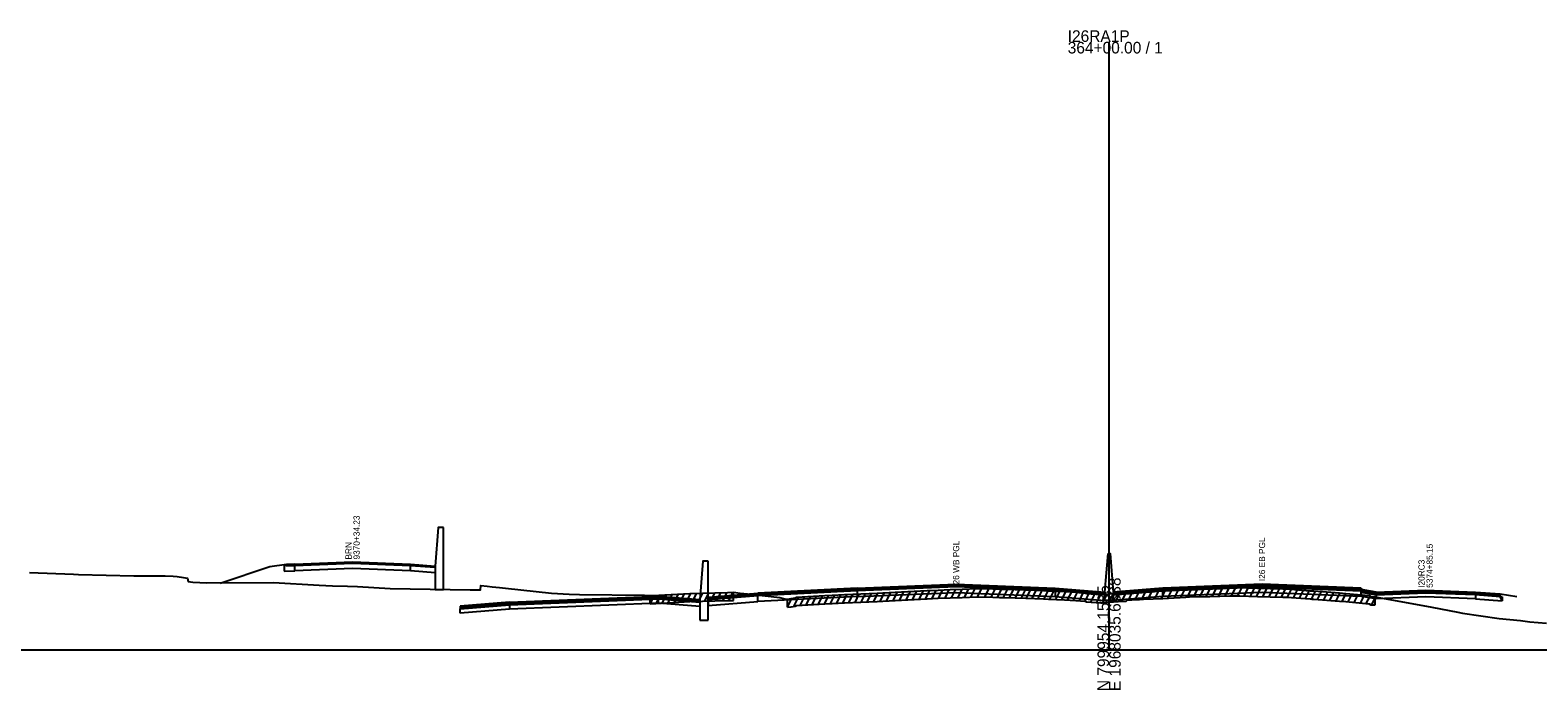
# Model space of a CAD drawing. Extents: x 1017 to 19997, y -1947 to 50737.
# Drawn here: x 14339 to 14703.7, y 13990.3 to 14149.9 of the extents above; entities that cross this region are included whole.
import ezdxf

# ---------------------------------------------------------------- set-up
doc = ezdxf.new("R2010")
doc.units = 0
for name, color, linetype in [('RD_GPK_XS_Cell', 7, 'Continuous'), ('RD_XS_Base', 7, 'Continuous'), ('RD_XS_ExGround', 7, 'Continuous'), ('RD_XS_ExPaveRet', 7, 'Continuous'), ('RD_XS_Greenside', 7, 'Continuous'), ('RD_XS_MedBWall', 7, 'Continuous'), ('RD_XS_Pave', 7, 'Continuous'), ('RD_XS_PaveOvlay', 7, 'Continuous'), ('RD_XS_TX_Notes', 7, 'Continuous')]:
    doc.layers.add(name, color=color, linetype=linetype)

msp = doc.modelspace()

# ---------------------------------------------------------------- linework, layer by layer
at = {"layer": 'RD_GPK_XS_Cell'}
for p, q in [((14600, 14000), (14600, 14147.03)), ((14000, 14000), (14600, 14000)), ((14600, 14000), (15200, 14000))]:
    msp.add_line(p, q, dxfattribs=at)
at = {"layer": 'RD_XS_Base'}
for points in [[(14403, 14020.42), (14400.5, 14020.32)], [(14400.5, 14020.32), (14400.5, 14018.99)], [(14403, 14020.42), (14417, 14020.98), (14431, 14020.42)], [(14403, 14019.09), (14403, 14020.42)], [(14431, 14019.11), (14417, 14019.65), (14403, 14019.09)], [(14431, 14019.11), (14431, 14020.42)], [(14431, 14020.42), (14437, 14019.94)], [(14437, 14019.94), (14437, 14018.63)], [(14400.5, 14018.99), (14403, 14019.09)], [(14437, 14018.63), (14431, 14019.11)], [(14491, 14012.3), (14501, 14011.5)], [(14491, 14011.3), (14491, 14012.3)], [(14515, 14011.68), (14515, 14013.02)], [(14539.05, 14012.88), (14515, 14011.68)], [(14539.05, 14014.22), (14539.05, 14012.88)], [(14539.05, 14012.88), (14563, 14013.85), (14587, 14012.88)], [(14599, 14013.28), (14587, 14014.22)], [(14587, 14014.22), (14587, 14012.88)], [(14587, 14012.88), (14599, 14011.94)], [(14599, 14011.94), (14599, 14013.28)], [(14601, 14011.94), (14601, 14013.28)], [(14613, 14012.88), (14601, 14011.94)], [(14613, 14012.88), (14613, 14014.22)], [(14660.95, 14012.89), (14637, 14013.85), (14613, 14012.88)], [(14660.95, 14012.89), (14660.95, 14014.23)], [(14660.95, 14012.91), (14660.95, 14013.91)], [(14660.95, 14013.91), (14664.6, 14013.3)], [(14664.6, 14012.3), (14660.95, 14012.91)], [(14661, 14012.88), (14660.95, 14012.89)], [(14661, 14014.22), (14661, 14012.88)], [(14664.6, 14013.3), (14664.6, 14012.3)], [(14688.62, 14012.33), (14676.61, 14012.79), (14664.6, 14012.3)], [(14688.62, 14013.33), (14688.62, 14012.33)], [(14695.13, 14011.82), (14694.63, 14012.86), (14688.62, 14013.33)], [(14688.62, 14013.33), (14694.63, 14012.86), (14695.13, 14012.82)], [(14688.62, 14012.33), (14695.13, 14011.82)], [(14695.13, 14012.82), (14695.13, 14011.82)], [(14443, 14009.88), (14455, 14010.86)], [(14443, 14008.88), (14443, 14009.88)], [(14455, 14009.86), (14443, 14008.88)], [(14491, 14011.3), (14479, 14010.82), (14455, 14009.86)], [(14455, 14010.86), (14455, 14009.86)], [(14501, 14010.5), (14491, 14011.3)], [(14501, 14011.5), (14501, 14010.5)], [(14503, 14012.06), (14503, 14010.72)], [(14503, 14010.72), (14515, 14011.68)]]:
    msp.add_lwpolyline(points, dxfattribs=at)
at = {"layer": 'RD_XS_ExGround'}
msp.add_lwpolyline([(14338.82, 14018.71), (14349.48, 14018.3), (14350.7, 14018.2), (14364.06, 14017.9), (14364.88, 14017.88), (14371.68, 14017.89), (14373.63, 14017.77), (14374.55, 14017.7), (14376.1, 14017.5), (14377.06, 14017.33), (14377.22, 14016.53), (14378.35, 14016.38), (14381.74, 14016.22), (14397.9, 14016.3), (14408.93, 14015.63), (14412.18, 14015.48), (14415.81, 14015.39), (14418.23, 14015.31), (14426.07, 14014.85), (14445.46, 14014.53), (14447, 14014.52), (14447.94, 14014.51), (14448.04, 14015.51), (14449.59, 14015.37), (14450.75, 14015.26), (14451.7, 14015.16), (14452.53, 14015.07), (14453.28, 14014.99), (14454.01, 14014.9), (14465.09, 14013.73), (14469.41, 14013.41), (14471.91, 14013.34), (14487.63, 14013.18), (14489, 14013.13), (14489.56, 14013.13), (14498.6, 14013.64), (14507.7, 14013.89), (14509.15, 14013.91), (14510.75, 14013.71), (14512.53, 14013.54), (14520.33, 14012.61), (14521.57, 14012.35), (14522.19, 14012.27), (14523.1, 14012.4), (14524.06, 14012.53), (14524.37, 14012.69), (14531.26, 14013.1), (14533.06, 14013.22), (14536, 14013.35), (14543.88, 14013.71), (14545.27, 14013.78), (14549.82, 14014.01), (14554.36, 14014.25), (14555.98, 14014.35), (14558.66, 14014.45), (14561.54, 14014.57), (14564.44, 14014.68), (14568.09, 14014.81), (14571.91, 14014.7), (14573.48, 14014.64), (14574.6, 14014.62), (14579.85, 14014.52), (14584.14, 14014.31), (14585.35, 14014.26), (14589.19, 14014.08), (14591.98, 14013.95), (14594.26, 14013.73), (14594.51, 14013.58), (14598.03, 14013.37), (14598.4, 14013.34), (14600, 14013.51), (14601.08, 14013.62), (14602.19, 14013.68), (14604.16, 14013.78), (14604.41, 14013.96), (14605.47, 14014.04), (14607.37, 14014.19), (14608.31, 14014.23), (14612.97, 14014.44), (14618.6, 14014.75), (14618.93, 14014.77), (14619.46, 14014.78), (14624.39, 14014.91), (14629.24, 14015.03), (14630.71, 14015.07), (14631.65, 14015.03), (14635.92, 14014.87), (14642, 14014.73), (14642.97, 14014.71), (14648.68, 14014.29), (14649.05, 14014.26), (14649.52, 14014.23), (14655.76, 14013.79), (14657.3, 14013.64), (14662.95, 14013.1), (14663.31, 14012.87), (14664.4, 14012.83), (14678.05, 14010.29), (14684.4, 14009.08), (14685.53, 14008.87), (14694.33, 14007.56), (14699.51, 14007.04), (14701.18, 14006.87), (14701.79, 14006.77), (14705.78, 14006.43)], dxfattribs=at)
at = {"layer": 'RD_XS_ExPaveRet'}
for p, q in [((14489, 14011.13), (14490.01, 14013.15)), ((14489, 14011.1), (14489, 14013.13)), ((14490.45, 14011.18), (14491.48, 14013.24)), ((14491.91, 14011.26), (14492.94, 14013.32)), ((14493.38, 14011.35), (14494.41, 14013.41)), ((14494.85, 14011.43), (14495.88, 14013.49)), ((14496.31, 14011.51), (14497.34, 14013.57)), ((14497.79, 14011.6), (14498.81, 14013.65)), ((14499.26, 14011.66), (14500.28, 14013.69)), ((14500.72, 14011.7), (14501.74, 14013.73)), ((14502.19, 14011.74), (14503.2, 14013.77)), ((14503.65, 14011.78), (14504.66, 14013.81)), ((14505.11, 14011.82), (14506.12, 14013.85)), ((14506.57, 14011.86), (14507.59, 14013.89)), ((14508.03, 14011.9), (14509.04, 14013.91)), ((14509.15, 14011.91), (14509.15, 14013.91)), ((14522.19, 14010.27), (14523.27, 14012.42)), ((14522.19, 14010.27), (14522.19, 14012.27)), ((14523.73, 14010.49), (14524.84, 14012.72)), ((14525.28, 14010.74), (14526.31, 14012.81)), ((14526.75, 14010.83), (14527.78, 14012.89)), ((14528.22, 14010.92), (14529.25, 14012.98)), ((14529.69, 14011.01), (14530.72, 14013.07)), ((14531.16, 14011.1), (14532.2, 14013.16)), ((14532.65, 14011.19), (14533.68, 14013.25)), ((14534.13, 14011.27), (14535.15, 14013.31)), ((14535.61, 14011.33), (14536.63, 14013.38)), ((14537.08, 14011.4), (14538.11, 14013.45)), ((14538.56, 14011.47), (14539.58, 14013.52)), ((14540.03, 14011.54), (14541.06, 14013.58)), ((14541.51, 14011.61), (14542.54, 14013.65)), ((14543.07, 14011.68), (14544.09, 14013.72)), ((14544.63, 14011.75), (14545.66, 14013.8)), ((14546.2, 14011.83), (14547.22, 14013.88)), ((14547.77, 14011.91), (14548.79, 14013.96)), ((14549.33, 14011.98), (14550.36, 14014.04)), ((14550.9, 14012.07), (14551.93, 14014.12)), ((14552.47, 14012.15), (14553.5, 14014.21)), ((14554.05, 14012.24), (14555.08, 14014.29)), ((14555.63, 14012.33), (14556.65, 14014.37)), ((14557.19, 14012.39), (14558.21, 14014.43)), ((14558.76, 14012.45), (14559.78, 14014.49)), ((14560.33, 14012.52), (14561.35, 14014.56)), ((14561.9, 14012.58), (14562.92, 14014.62)), ((14563.46, 14012.65), (14564.48, 14014.69)), ((14565.03, 14012.71), (14566.04, 14014.74)), ((14566.59, 14012.76), (14567.61, 14014.79)), ((14568.21, 14012.81), (14569.2, 14014.78)), ((14569.95, 14012.75), (14570.94, 14014.72)), ((14571.47, 14012.71), (14572.45, 14014.68)), ((14572.99, 14012.66), (14573.97, 14014.63)), ((14574.46, 14012.62), (14575.45, 14014.6)), ((14575.93, 14012.59), (14576.92, 14014.57)), ((14577.37, 14012.56), (14578.36, 14014.54)), ((14578.8, 14012.54), (14579.79, 14014.52)), ((14580.05, 14012.51), (14581.02, 14014.46)), ((14581.42, 14012.44), (14582.4, 14014.39)), ((14582.85, 14012.37), (14583.83, 14014.33)), ((14584.28, 14012.31), (14585.25, 14014.26)), ((14585.7, 14012.24), (14586.68, 14014.2)), ((14587.13, 14012.18), (14588.11, 14014.13)), ((14588.56, 14012.11), (14589.53, 14014.07)), ((14589.98, 14012.04), (14590.96, 14014)), ((14591.41, 14011.98), (14592.38, 14013.92)), ((14592.81, 14011.87), (14593.77, 14013.78)), ((14594.23, 14011.74), (14595.13, 14013.54)), ((14595.6, 14011.51), (14596.57, 14013.45)), ((14597.04, 14011.43), (14598.01, 14013.37)), ((14598.49, 14011.35), (14599.54, 14013.46)), ((14600.05, 14011.51), (14601.1, 14013.62)), ((14601.6, 14011.65), (14602.63, 14013.7)), ((14603.13, 14011.73), (14604.15, 14013.78)), ((14604.74, 14011.98), (14605.78, 14014.06)), ((14606.34, 14012.11), (14607.38, 14014.19)), ((14607.93, 14012.21), (14608.95, 14014.26)), ((14609.5, 14012.28), (14610.53, 14014.33)), ((14611.08, 14012.35), (14612.1, 14014.4)), ((14612.65, 14012.43), (14613.68, 14014.48)), ((14614.23, 14012.51), (14615.26, 14014.56)), ((14615.81, 14012.59), (14616.84, 14014.65)), ((14617.4, 14012.68), (14618.42, 14014.74)), ((14618.99, 14012.77), (14620, 14014.8)), ((14620.49, 14012.81), (14621.51, 14014.84)), ((14622, 14012.85), (14623.01, 14014.88)), ((14623.5, 14012.89), (14624.51, 14014.92)), ((14625, 14012.93), (14626.02, 14014.95)), ((14626.51, 14012.96), (14627.52, 14014.99)), ((14628.06, 14013), (14629.07, 14015.02)), ((14629.62, 14013.04), (14630.63, 14015.06)), ((14631.16, 14013.05), (14632.15, 14015.01)), ((14632.68, 14012.99), (14633.66, 14014.96)), ((14634.19, 14012.94), (14635.17, 14014.9)), ((14635.7, 14012.88), (14636.68, 14014.86)), ((14637.22, 14012.84), (14638.2, 14014.82)), ((14638.74, 14012.81), (14639.72, 14014.78)), ((14640.27, 14012.77), (14641.25, 14014.75)), ((14641.73, 14012.74), (14642.72, 14014.72)), ((14643.19, 14012.69), (14644.16, 14014.62)), ((14644.63, 14012.59), (14645.59, 14014.52)), ((14646.06, 14012.48), (14647.02, 14014.41)), ((14647.49, 14012.38), (14648.45, 14014.31)), ((14648.97, 14012.27), (14649.94, 14014.2)), ((14650.46, 14012.16), (14651.42, 14014.1)), ((14651.94, 14012.06), (14652.91, 14013.99)), ((14653.43, 14011.96), (14654.4, 14013.89)), ((14654.92, 14011.85), (14655.88, 14013.78)), ((14656.4, 14011.73), (14657.35, 14013.64)), ((14657.86, 14011.59), (14658.82, 14013.5)), ((14659.33, 14011.45), (14660.29, 14013.36)), ((14660.81, 14011.31), (14661.76, 14013.21)), ((14662.23, 14011.17), (14663.13, 14012.98)), ((14663.55, 14010.86), (14664.4, 14012.55)), ((14664.4, 14010.83), (14664.4, 14012.83))]:
    msp.add_line(p, q, dxfattribs=at)
for points in [[(14522.19, 14010.27), (14523.1, 14010.4), (14524.06, 14010.53), (14524.37, 14010.69), (14531.26, 14011.1), (14533.06, 14011.22), (14536, 14011.35), (14543.88, 14011.71), (14545.27, 14011.78), (14549.82, 14012.01), (14554.36, 14012.25), (14555.98, 14012.35), (14558.66, 14012.45), (14561.54, 14012.57), (14564.44, 14012.68), (14568.09, 14012.81), (14571.91, 14012.7), (14573.48, 14012.64), (14574.6, 14012.62), (14579.85, 14012.52), (14584.14, 14012.31), (14585.35, 14012.26), (14589.19, 14012.08), (14591.98, 14011.95), (14594.26, 14011.73), (14594.51, 14011.58), (14598.03, 14011.37), (14598.4, 14011.34), (14600, 14011.51), (14601.08, 14011.62), (14602.19, 14011.68), (14604.16, 14011.78), (14604.41, 14011.96), (14605.47, 14012.04), (14607.37, 14012.19), (14608.31, 14012.23), (14612.97, 14012.44), (14618.6, 14012.75), (14618.93, 14012.77), (14619.46, 14012.78), (14624.39, 14012.91), (14629.24, 14013.03), (14630.71, 14013.07), (14631.65, 14013.03), (14635.92, 14012.87), (14642, 14012.73), (14642.97, 14012.71), (14648.68, 14012.29), (14649.05, 14012.26), (14649.52, 14012.23), (14655.76, 14011.79), (14657.3, 14011.64), (14662.95, 14011.1), (14663.31, 14010.87), (14664.4, 14010.83)], [(14489, 14011.1), (14498.6, 14011.64), (14507.7, 14011.89), (14509.15, 14011.91)]]:
    msp.add_lwpolyline(points, dxfattribs=at)
at = {"layer": 'RD_XS_Greenside'}
for points in [[(14397, 14020.02), (14385, 14016.02)], [(14401, 14020.66), (14397, 14020.02)], [(14694.63, 14013.49), (14698.63, 14012.86)]]:
    msp.add_lwpolyline(points, dxfattribs=at)
at = {"layer": 'RD_XS_MedBWall'}
for points in [[(14439, 14029.6), (14437.75, 14029.6), (14437, 14020.26)], [(14439, 14014.59), (14439, 14029.6)], [(14599, 14013.94), (14599.75, 14023.28)], [(14599.75, 14023.28), (14600.25, 14023.28), (14601, 14013.94)], [(14437, 14020.26), (14437, 14014.59)], [(14503, 14021.47), (14501.75, 14021.47), (14501, 14012.13)], [(14503, 14007.17), (14503, 14021.47)], [(14437, 14014.59), (14439, 14014.59)], [(14501, 14012.13), (14501, 14007.17)], [(14599, 14011.94), (14599, 14013.28), (14599, 14013.94)], [(14601, 14013.94), (14601, 14013.28), (14601, 14011.94)], [(14601, 14011.94), (14599, 14011.94)], [(14501, 14007.17), (14503, 14007.17)]]:
    msp.add_lwpolyline(points, dxfattribs=at)
at = {"layer": 'RD_XS_Pave'}
for points in [[(14491, 14012.62), (14479, 14012.14), (14455, 14011.18)], [(14455, 14010.86), (14479, 14011.82), (14491, 14012.3)], [(14491, 14012.3), (14491, 14012.62)], [(14491, 14012.62), (14501, 14011.82)], [(14503, 14012.4), (14515, 14013.36)], [(14515, 14013.02), (14503, 14012.06)], [(14503, 14012.06), (14503, 14012.4)], [(14515, 14013.36), (14539.05, 14014.56)], [(14539.05, 14014.22), (14515, 14013.02)], [(14515, 14013.02), (14515, 14013.36)], [(14587, 14014.22), (14563, 14015.19), (14539.05, 14014.22)], [(14539.05, 14014.56), (14539.05, 14014.22)], [(14587, 14014.56), (14587, 14014.22)], [(14587, 14014.56), (14599, 14013.62)], [(14599, 14013.62), (14599, 14013.28)], [(14613, 14014.56), (14601, 14013.62)], [(14601, 14013.28), (14613, 14014.22)], [(14601, 14013.62), (14601, 14013.28)], [(14660.95, 14014.57), (14637, 14015.52), (14613, 14014.56)], [(14613, 14014.22), (14637, 14015.19), (14660.95, 14014.23)], [(14613, 14014.22), (14613, 14014.56)], [(14660.95, 14014.57), (14661, 14014.56)], [(14660.95, 14014.23), (14660.95, 14014.57)], [(14664.6, 14013.61), (14660.95, 14014.25)], [(14660.95, 14014.25), (14660.95, 14013.91)], [(14661, 14014.22), (14660.95, 14014.23)], [(14661, 14014.56), (14661, 14014.22)], [(14688.62, 14013.65), (14676.61, 14014.11), (14664.6, 14013.61)], [(14664.6, 14013.3), (14676.61, 14013.79), (14688.62, 14013.33)], [(14664.6, 14013.61), (14664.6, 14013.3)], [(14688.62, 14013.33), (14688.62, 14013.65)], [(14688.62, 14013.65), (14694.63, 14013.18)], [(14694.63, 14012.86), (14688.62, 14013.33)], [(14694.63, 14013.18), (14694.63, 14012.86)], [(14455, 14011.18), (14443, 14010.21)], [(14443, 14010.21), (14443, 14009.88)], [(14455, 14011.18), (14455, 14010.86)], [(14501, 14011.82), (14501, 14011.5)]]:
    msp.add_lwpolyline(points, dxfattribs=at)
at = {"layer": 'RD_XS_PaveOvlay'}
for points in [[(14403, 14020.74), (14401, 14020.66)], [(14401, 14020.66), (14401, 14020.34)], [(14401, 14020.34), (14403, 14020.42)], [(14403, 14020.74), (14417, 14021.3), (14431, 14020.74)], [(14403, 14020.42), (14403, 14020.74)], [(14431, 14020.74), (14431, 14020.42)], [(14431, 14020.74), (14437, 14020.26)], [(14437, 14020.26), (14437, 14019.94)], [(14539.05, 14014.9), (14563, 14015.86), (14587, 14014.9)], [(14660.95, 14014.9), (14637, 14015.86), (14613, 14014.9)], [(14455, 14011.49), (14479, 14012.45), (14491, 14012.93)], [(14491, 14012.93), (14491, 14012.62)], [(14491, 14012.93), (14501, 14012.13)], [(14501, 14012.13), (14501, 14011.82)], [(14503, 14012.74), (14515, 14013.7)], [(14503, 14012.4), (14503, 14012.74)], [(14539.05, 14014.9), (14515, 14013.7)], [(14515, 14013.7), (14515, 14013.36)], [(14587, 14014.56), (14563, 14015.52), (14539.05, 14014.56)], [(14539.05, 14014.56), (14539.05, 14014.9)], [(14587, 14014.9), (14587, 14014.56)], [(14587, 14014.9), (14599, 14013.94)], [(14599, 14013.94), (14599, 14013.62)], [(14613, 14014.9), (14601, 14013.94)], [(14601, 14013.94), (14601, 14013.62)], [(14613, 14014.56), (14613, 14014.9)], [(14660.95, 14014.9), (14661, 14014.9)], [(14660.95, 14014.57), (14660.95, 14014.9)], [(14664.6, 14013.93), (14660.95, 14014.57)], [(14660.95, 14014.57), (14660.95, 14014.25)], [(14661, 14014.9), (14661, 14014.56)], [(14664.6, 14013.93), (14676.61, 14014.43), (14688.62, 14013.96)], [(14664.6, 14013.61), (14664.6, 14013.93)], [(14688.62, 14013.96), (14688.62, 14013.65)], [(14688.62, 14013.96), (14694.63, 14013.49)], [(14694.63, 14013.49), (14694.63, 14013.18)], [(14455, 14011.49), (14443, 14010.53)], [(14443, 14010.53), (14443, 14010.21)], [(14455, 14011.18), (14455, 14011.49)]]:
    msp.add_lwpolyline(points, dxfattribs=at)

# ---------------------------------------------------------------- texts
at = {"layer": 'RD_GPK_XS_Cell'}
for s, p in [('364+00.00 / 1', (14590, 14144.23)), ('I26RA1P', (14590, 14147.03))]:
    msp.add_text(s, height=2.8, dxfattribs=at).set_placement(p)
for s, p in [('E 1968035.6338', (14602.8, 13990)), ('N 799954.1585', (14600, 13990))]:
    msp.add_text(s, height=2.8, rotation=90, dxfattribs=at).set_placement(p)
at = {"layer": 'RD_XS_TX_Notes'}
for s, p in [(' 9370+34.23', (14418.73, 14021.27)), ('I26 EB PGL', (14637.75, 14016.59)), (' BRN', (14416.77, 14021.27)), ('I26 WB PGL', (14563.75, 14015.24)), (' 5374+85.15', (14678.29, 14014.43)), (' I20RC3', (14676.33, 14014.43))]:
    msp.add_text(s, height=1.5, rotation=90, dxfattribs=at).set_placement(p)

doc.saveas('drawing.dxf')
